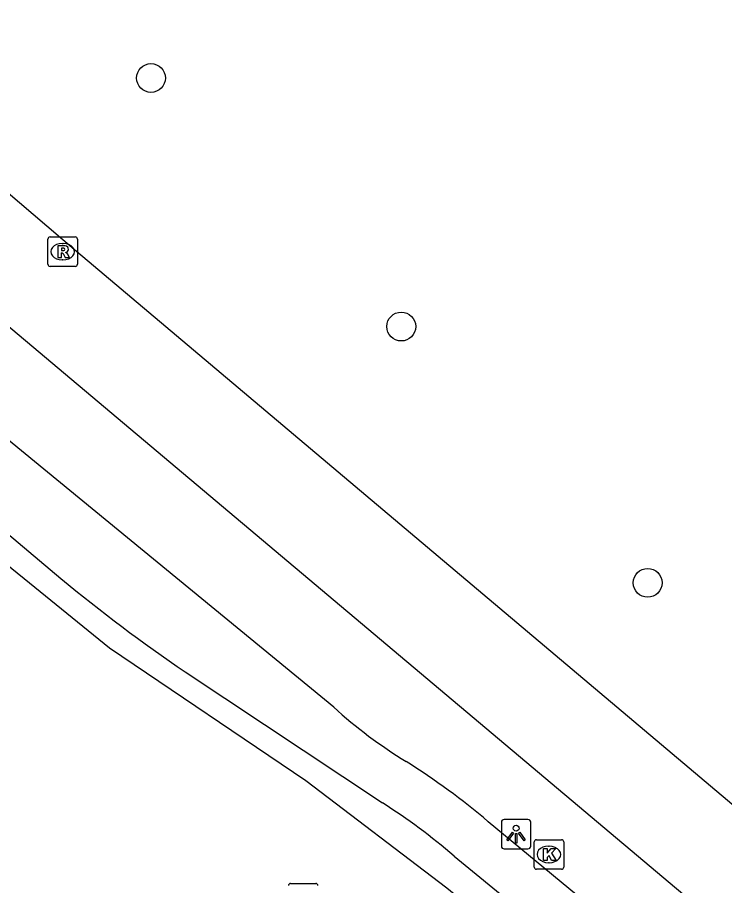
# Model space of a CAD drawing. Extents: x 161477 to 163040, y 383680 to 384868.
# Drawn here: x 161701.66 to 161725.64, y 384537.26 to 384566.71 of the extents above; entities that cross this region are included whole.
import ezdxf

# ---------------------------------------------------------------- set-up
doc = ezdxf.new("R2010")
doc.units = 0
for name, color, linetype in [('IMGEO_Boom', 7, 'Continuous'), ('IMGEO_Fietspad_gesloten', 7, 'Continuous'), ('IMGEO_Hek', 7, 'Continuous'), ('IMGEO_Kolk', 7, 'Continuous'), ('IMGEO_Lichtpunt', 7, 'Continuous'), ('IMGEO_Rijbaan_lokaal_gesloten', 7, 'Continuous'), ('IMGEO_Rioolput', 7, 'Continuous'), ('IMGEO_Voetpad_open', 7, 'Continuous')]:
    doc.layers.add(name, color=color, linetype=linetype)

msp = doc.modelspace()

# ---------------------------------------------------------------- linework, layer by layer
at = {"layer": 'IMGEO_Boom'}
for centre in [(161706.188, 384564.649), (161714.675, 384556.22), (161723.032, 384547.528)]:
    msp.add_circle(centre, 0.489, dxfattribs=at)
at = {"layer": 'IMGEO_Fietspad_gesloten'}
for points in [[(161712.387, 384543.312), (161690.433, 384561.316)], [(161699.289, 384550.909), (161703.129, 384547.68)], [(161707.344, 384544.505), (161714.043, 384540.064)], [(161723.613, 384534.474), (161717.624, 384539.425)], [(161716.468, 384538.263), (161722.646, 384533.207)]]:
    msp.add_lwpolyline(points, dxfattribs=at)
for centre, radius, start, end in [((161738.942, 384590.839), 56.083, 230.3141, 235.7072), ((161723.245, 384555.205), 16.104, 227.6053, 238.5354), ((161701.992, 384521.045), 24.129, 49.6187, 57.829), ((161702.417, 384521.876), 21.586, 49.3874, 57.4115)]:
    msp.add_arc(centre, radius, start, end, dxfattribs=at)
at = {"layer": 'IMGEO_Hek'}
msp.add_lwpolyline([(161694.364, 384566.706), (161703.664, 384558.776), (161724.439, 384541.249), (161745.033, 384523.877), (161742.926, 384521.23)], dxfattribs=at)
at = {"layer": 'IMGEO_Kolk'}
for p, q in [((161719.182, 384537.889), (161719.182, 384538.741)), ((161719.257, 384538.815), (161720.109, 384538.815)), ((161719.67, 384538.595), (161719.695, 384538.595)), ((161720.183, 384538.741), (161720.183, 384537.889)), ((161719.693, 384538.035), (161719.668, 384538.035)), ((161720.109, 384537.815), (161719.257, 384537.815))]:
    msp.add_line(p, q, dxfattribs=at)
for points in [[(161719.182, 384537.889), (161719.182, 384538.741)], [(161719.257, 384538.815), (161720.109, 384538.815)], [(161720.183, 384538.741), (161720.183, 384537.889)], [(161719.503, 384538.515), (161719.626, 384538.515), (161719.626, 384538.364), (161719.756, 384538.515), (161719.92, 384538.515), (161719.774, 384538.364), (161719.927, 384538.115), (161719.775, 384538.115), (161719.69, 384538.279), (161719.626, 384538.212), (161719.626, 384538.115), (161719.503, 384538.115), (161719.503, 384538.515)], [(161720.109, 384537.815), (161719.257, 384537.815)]]:
    msp.add_lwpolyline(points, dxfattribs=at)
for centre, start, end in [((161719.259, 384538.739), 91.552, 178.448), ((161719.259, 384538.739), 91.552, 178.448), ((161720.107, 384538.739), 1.552, 88.448), ((161720.107, 384538.739), 1.552, 88.448), ((161719.259, 384537.891), 181.552, 268.448), ((161719.259, 384537.891), 181.552, 268.448), ((161720.107, 384537.891), 271.552, 358.448), ((161720.107, 384537.891), 271.552, 358.448)]:
    msp.add_arc(centre, 0.0765, start, end, dxfattribs=at)
for centre, major_axis, ratio, start_param, end_param in [((161719.669, 384538.315), (-0.387, 0.002), 0.722429, 4.712389, 7.853982), ((161719.694, 384538.315), (-0.39, 0.002), 0.717154, 1.570796, 4.712389)]:
    msp.add_ellipse(centre, major_axis=major_axis, ratio=ratio, start_param=start_param, end_param=end_param, dxfattribs=at)
at = {"layer": 'IMGEO_Lichtpunt'}
for p, q in [((161718.972, 384539.502), (161718.164, 384539.502)), ((161718.972, 384539.502), (161718.164, 384539.502)), ((161718.07, 384539.407), (161718.07, 384538.6)), ((161718.07, 384539.407), (161718.07, 384538.6)), ((161719.066, 384538.6), (161719.066, 384539.407)), ((161719.066, 384538.6), (161719.066, 384539.407)), ((161718.164, 384538.506), (161718.972, 384538.506)), ((161718.164, 384538.506), (161718.972, 384538.506))]:
    msp.add_line(p, q, dxfattribs=at)
for points in [[(161718.444, 384539.071), (161718.483, 384539.043), (161718.295, 384538.781), (161718.257, 384538.808), (161718.444, 384539.071)], [(161718.546, 384539.023), (161718.593, 384539.023), (161718.593, 384538.701), (161718.546, 384538.701), (161718.546, 384539.023)], [(161718.656, 384539.043), (161718.694, 384539.07), (161718.881, 384538.808), (161718.842, 384538.78), (161718.656, 384539.043)]]:
    msp.add_lwpolyline(points, dxfattribs=at)
msp.add_circle((161718.569, 384539.205), 0.0994, dxfattribs=at)
for centre, start, end in [((161718.164, 384539.407), 90, 180), ((161718.164, 384539.407), 90, 180), ((161718.972, 384539.407), 0, 90), ((161718.972, 384539.407), 0, 90), ((161718.164, 384538.6), 180, 270), ((161718.164, 384538.6), 180, 270), ((161718.972, 384538.6), 270, 0), ((161718.972, 384538.6), 270, 360)]:
    msp.add_arc(centre, 0.0946, start, end, dxfattribs=at)
at = {"layer": 'IMGEO_Rijbaan_lokaal_gesloten'}
msp.add_lwpolyline([(161722.044, 384532.421), (161716.216, 384537.169), (161711.444, 384540.818), (161704.786, 384545.311), (161698.747, 384550.205)], dxfattribs=at)
at = {"layer": 'IMGEO_Rioolput'}
for p, q in [((161702.691, 384558.333), (161702.691, 384559.185)), ((161702.766, 384559.259), (161703.618, 384559.259)), ((161703.692, 384559.185), (161703.692, 384558.333)), ((161703.179, 384559.039), (161703.204, 384559.039)), ((161703.618, 384558.259), (161702.766, 384558.259)), ((161703.202, 384558.479), (161703.177, 384558.479)), ((161710.921, 384537.332), (161711.773, 384537.332))]:
    msp.add_line(p, q, dxfattribs=at)
for points in [[(161702.691, 384558.333), (161702.691, 384559.185)], [(161702.766, 384559.259), (161703.618, 384559.259)], [(161703.692, 384559.185), (161703.692, 384558.333)], [(161703.28, 384558.957), (161703.028, 384558.959), (161703.028, 384558.559)], [(161703.206, 384558.878), (161703.152, 384558.878), (161703.152, 384558.797)], [(161703.028, 384558.559), (161703.152, 384558.559), (161703.152, 384558.721), (161703.163, 384558.721)], [(161703.152, 384558.797), (161703.204, 384558.797)], [(161703.21, 384558.692), (161703.281, 384558.559), (161703.421, 384558.559), (161703.356, 384558.685)], [(161703.618, 384558.259), (161702.766, 384558.259)], [(161710.921, 384537.332), (161711.773, 384537.332)]]:
    msp.add_lwpolyline(points, dxfattribs=at)
for centre, radius, start, end in [((161702.768, 384559.183), 0.0765, 91.552, 178.448), ((161702.768, 384559.183), 0.0765, 91.552, 178.448), ((161703.616, 384559.183), 0.0765, 1.552, 88.448), ((161703.616, 384559.183), 0.0765, 1.552, 88.448), ((161703.212, 384558.782), 0.0964, 77.0061, 93.1865), ((161703.226, 384558.839), 0.0378, 276.6634, 79.6772), ((161703.279, 384558.847), 0.109, 350.3612, 89.416), ((161703.162, 384558.668), 0.0533, 26.0293, 88.6989), ((161703.188, 384558.986), 0.19, 274.7715, 282.9687), ((161703.277, 384558.847), 0.112, 277.5842, 350.9817), ((161703.261, 384558.632), 0.108, 29.5134, 73.7905), ((161702.768, 384558.335), 0.0765, 181.552, 268.448), ((161702.768, 384558.335), 0.0765, 181.552, 268.448), ((161703.616, 384558.335), 0.0765, 271.552, 358.448), ((161703.616, 384558.335), 0.0765, 271.552, 358.448), ((161710.923, 384537.256), 0.0765, 91.552, 178.448), ((161710.923, 384537.256), 0.0765, 91.552, 178.448), ((161711.771, 384537.256), 0.0765, 1.552, 88.448), ((161711.771, 384537.256), 0.0765, 1.552, 88.448)]:
    msp.add_arc(centre, radius, start, end, dxfattribs=at)
for centre, major_axis, ratio, start_param, end_param in [((161703.178, 384558.759), (-0.387, 0.002), 0.722429, 4.712389, 7.853982), ((161703.203, 384558.759), (-0.39, 0.002), 0.717154, 1.570796, 4.712389)]:
    msp.add_ellipse(centre, major_axis=major_axis, ratio=ratio, start_param=start_param, end_param=end_param, dxfattribs=at)
at = {"layer": 'IMGEO_Voetpad_open'}
msp.add_lwpolyline([(161692.773, 384563.441), (161758.806, 384507.866), (161760.886, 384500.893)], dxfattribs=at)

doc.saveas('drawing.dxf')
